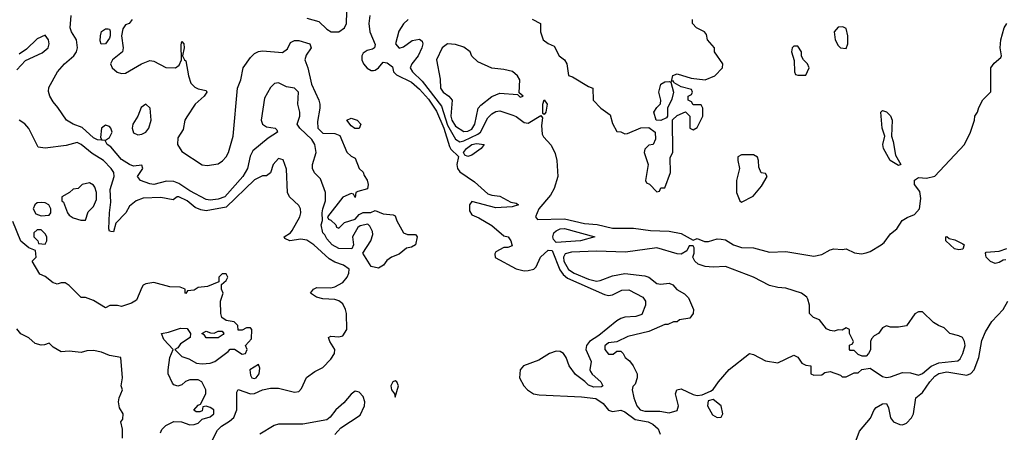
# Model space of a CAD drawing. Header units: inches. Extents: x 2380249 to 2585472, y 382747 to 546448.
# Tile 500 of 626: x 2541944 to 2546836, y 446079 to 448130. Entities that reach past the tile are written whole.
import ezdxf

# ---------------------------------------------------------------- set-up
doc = ezdxf.new("R2010")
doc.units = ezdxf.units.IN
doc.header["$MEASUREMENT"] = 0
doc.layers.add('C5444', color=7, linetype='Continuous')

msp = doc.modelspace()

# ---------------------------------------------------------------- linework, layer by layer
at = {"layer": 'C5444', "color": 4}
for points, elevation in [([(2542502, 448130), (2542488.5, 448111.5), (2542470, 448103.5), (2542455.5, 448084.5), (2542449.2, 448050), (2542457.8, 447990), (2542454, 447970), (2542404.9, 447930), (2542394.8, 447910), (2542402.8, 447890), (2542428.7, 447868.7), (2542450, 447863.1), (2542470, 447864.6), (2542549.2, 447910.8), (2542590, 447926.5), (2542610, 447924.1), (2542670, 447892.2), (2542717.2, 447890), (2542737, 447903), (2542747.6, 447930), (2542745.4, 448005.4), (2542750, 448021), (2542758.8, 448010), (2542761, 447990), (2542752, 447950), (2542762, 447930), (2542770, 447924.7), (2542781.8, 447850), (2542794.6, 447814.6), (2542814.4, 447794.4), (2542830, 447786.4), (2542870, 447778), (2542874, 447770), (2542860.7, 447750), (2542814.9, 447710), (2542773.5, 447646.5), (2542764.9, 447630), (2542755.5, 447584.5), (2542730, 447542), (2542728.7, 447510), (2542750, 447474), (2542850, 447408.4), (2542875.3, 447404.7), (2542930, 447413.4), (2542952.2, 447427.8), (2542970, 447448), (2542981.1, 447470), (2543004.7, 447550), (2543025.3, 447790), (2543042.2, 447830), (2543054.7, 447890), (2543090, 447941.7), (2543110, 447961.5), (2543130, 447972.1), (2543150, 447975.5), (2543250, 447966.8), (2543274.5, 447985.5), (2543290, 448016), (2543310, 448026), (2543330, 448026), (2543384.7, 448010), (2543391.3, 447990), (2543366.4, 447953.6), (2543361, 447930), (2543374.8, 447890), (2543393, 447810), (2543430.3, 447730), (2543434.9, 447710), (2543435.8, 447690), (2543423.5, 447623.5), (2543426, 447590), (2543450, 447566), (2543510, 447564.7), (2543534.8, 447554.8), (2543570, 447472), (2543590, 447452), (2543610, 447442), (2543630.7, 447390.7), (2543650, 447371.3), (2543654.8, 447354.8), (2543670, 447332), (2543674.8, 447310), (2543671.3, 447288.7), (2543623.6, 447276.4), (2543614, 447270), (2543610, 447246), (2543602, 447262), (2543590, 447266), (2543550, 447248), (2543474, 447150), (2543478, 447138), (2543490, 447134), (2543514, 447110), (2543518, 447098), (2543530, 447094), (2543558, 447122), (2543610, 447138), (2543630, 447162), (2543650, 447172), (2543688.4, 447171.6), (2543710, 447182), (2543750, 447164.7), (2543799.6, 447159.6), (2543810, 447154), (2543818, 447130), (2543851, 447071), (2543870, 447062), (2543910, 447062), (2543915.3, 447055.3), (2543918, 447050), (2543910.8, 447010), (2543890, 446999), (2543866, 446994), (2543830, 446964), (2543792, 446950), (2543767.3, 446932.7), (2543751, 446909), (2543726, 446894), (2543690, 446902.7), (2543648, 446970), (2543688.7, 447030), (2543698, 447062), (2543697.2, 447077.2), (2543684, 447104), (2543674, 447114), (2543635.3, 447104.7), (2543624, 447096), (2543598, 447050), (2543602, 447010), (2543594, 446990), (2543530, 446993.2), (2543497.2, 447010), (2543470, 447041.2), (2543460.2, 447060.2), (2543449.4, 447070), (2543442, 447110), (2543448.8, 447131.1), (2543446, 447170), (2543449.3, 447189.3), (2543462.7, 447230), (2543462.7, 447270), (2543438, 447338), (2543408.8, 447368.9), (2543398, 447390), (2543398, 447410), (2543417, 447470), (2543409.6, 447509.6), (2543394.8, 447534.8), (2543335.3, 447590), (2543322, 447610), (2543335.3, 447650), (2543335.3, 447670), (2543325.2, 447710), (2543329, 447770), (2543310, 447789), (2543270, 447796), (2543230, 447816), (2543210, 447813.2), (2543190, 447793.2), (2543160.9, 447739.1), (2543143, 447630), (2543151, 447610), (2543170, 447597.3), (2543214, 447590), (2543222, 447582), (2543224.7, 447570), (2543178.9, 447541.1), (2543101.8, 447478.2), (2543088.5, 447451.5), (2543075.8, 447390), (2543052.5, 447350), (2542963.2, 447250), (2542930, 447237.3), (2542890, 447232.9), (2542870, 447235.6), (2542790, 447278.6), (2542734.7, 447314.7), (2542710, 447325), (2542673.7, 447326.3), (2542610, 447311.3), (2542590, 447313.6), (2542544, 447330), (2542529.2, 447350), (2542555.3, 447390), (2542550, 447406), (2542510, 447402), (2542490, 447409.2), (2542450, 447435.1), (2542397.4, 447497.4), (2542379, 447510), (2542368.9, 447528.9), (2542330, 447533.2), (2542310, 447543), (2542253.8, 447593.8), (2542209.4, 447610), (2542175.6, 447630), (2542133.7, 447693.7), (2542110, 447720.9), (2542093.3, 447750), (2542087.6, 447772.4), (2542088.1, 447791.9), (2542132.3, 447870), (2542166.6, 447910), (2542213.6, 447950), (2542226.6, 447970), (2542230.8, 447989.2), (2542225.4, 448030), (2542200.5, 448070), (2542194, 448090), (2542199.5, 448150)], 16), ([(2543370, 448138), (2543430, 448120.3), (2543470, 448083.1), (2543492, 448070), (2543530, 448068.9), (2543557.6, 448090), (2543567.8, 448110), (2543569.6, 448169.6)], 24), ([(2543683.1, 448150), (2543678.3, 448110), (2543684, 448070), (2543710, 448006), (2543706, 447990), (2543697.1, 447982.9), (2543670, 447977), (2543650, 447962.7), (2543644.2, 447950), (2543644, 447930), (2543652, 447910), (2543670, 447888.9), (2543690, 447878), (2543702, 447878), (2543710, 447878.4), (2543726.6, 447890), (2543750, 447919.1), (2543770, 447915.5), (2543795.8, 447895.8), (2543800.7, 447870), (2543815.3, 447855.3), (2543890, 447819.1), (2543930, 447783.9), (2543975.5, 447735.5), (2544015.5, 447675.5), (2544051.4, 447590), (2544078.8, 447498.8), (2544085.7, 447485.7), (2544124, 447450), (2544116.5, 447410), (2544119.5, 447390), (2544130, 447373), (2544204, 447324.1), (2544270, 447264.9), (2544290, 447257.6), (2544330, 447252.7), (2544383.5, 447223.5), (2544410, 447218), (2544422, 447210), (2544390, 447199), (2544310, 447194.5), (2544190, 447226.6), (2544179.5, 447210), (2544179.5, 447179.5), (2544190, 447159.1), (2544225.5, 447145.5), (2544290, 447107.3), (2544350, 447056), (2544371.3, 447050), (2544384.7, 447030), (2544390, 447006), (2544370, 446998), (2544350, 446998), (2544310, 446975.3), (2544305.4, 446965.4), (2544307.1, 446947.1), (2544410, 446890.7), (2544450, 446880.7), (2544470, 446882.8), (2544498, 446890), (2544510, 446902), (2544532.3, 446950), (2544570, 446984.9), (2544590, 446982.8), (2544626.9, 446886.9), (2544643.4, 446863.4), (2544665.7, 446845.7), (2544850, 446764), (2544870, 446759.5), (2544890, 446762), (2544935.2, 446784.8), (2544970, 446787), (2545040.7, 446750), (2545054, 446730), (2545053.4, 446710), (2545035.3, 446664.7), (2545005.9, 446654.2), (2544951, 446651), (2544930, 446644.5), (2544910, 446632.9), (2544820.7, 446559.3), (2544775.8, 446530), (2544759.5, 446510), (2544757.1, 446490), (2544784, 446430), (2544777.3, 446390), (2544780.5, 446380.5), (2544787.9, 446367.9), (2544831, 446330), (2544842, 446310), (2544834.8, 446305.2), (2544797.3, 446302.7), (2544770, 446313.2), (2544752, 446332), (2544705.8, 446365.8), (2544674.5, 446410), (2544659.7, 446450), (2544645.6, 446470), (2544630, 446479.7), (2544610, 446482.7), (2544575.5, 446470), (2544523.2, 446436.8), (2544447.3, 446410), (2544430.6, 446390), (2544428, 446350), (2544448, 446310), (2544466.4, 446290), (2544497.3, 446270), (2544524.5, 446264.5), (2544735.1, 446255.1), (2544806.3, 446246.3), (2544842.3, 446222.3), (2544870, 446188.4), (2544890, 446182.4), (2544930, 446188.7), (2544950, 446180.3), (2545002.3, 446142.3), (2545066, 446130), (2545090, 446119.5), (2545115.5, 446095.5), (2545126.4, 446070)], 24), ([(2543874.8, 448130), (2543850.5, 448109.5), (2543828.1, 448071.9), (2543811, 448010), (2543830, 447987.7), (2543850, 447994), (2543893.8, 448026.2), (2543930, 448033.4), (2543943.5, 448023.5), (2543947.3, 448010), (2543941.6, 447990), (2543923.1, 447950), (2543893, 447910), (2543883.8, 447890), (2543896.3, 447870), (2543943.7, 447823.7), (2544040.2, 447700.2), (2544070, 447605.7), (2544110, 447535.8), (2544130, 447522.3), (2544150, 447527.2), (2544219.7, 447560.3), (2544232.6, 447570), (2544270, 447642), (2544290, 447662), (2544310, 447674), (2544330, 447677.3), (2544394.4, 447654.4), (2544410, 447648), (2544450, 447618.4), (2544470, 447614.9), (2544532.7, 447652.7), (2544542, 447642), (2544535.9, 447604.1), (2544539.9, 447559.9), (2544546.7, 447546.7), (2544585.3, 447505.3), (2544605.1, 447465.1), (2544612.4, 447430), (2544617.3, 447350), (2544599.5, 447290), (2544581.8, 447258.2), (2544523, 447190), (2544506.8, 447150), (2544516.9, 447136.9), (2544650, 447140.3), (2544750, 447117.4), (2544812.4, 447112.4), (2544890, 447094.3), (2544993.3, 447093.3), (2545077.6, 447082.4), (2545170, 447078.4), (2545230, 447066.8), (2545290, 447034), (2545310, 447042), (2545346.4, 447026.4), (2545366.4, 447026.4), (2545410, 447040.5), (2545430, 447039.3), (2545450, 447035.5), (2545490, 447010.6), (2545530, 446998), (2545590, 446995.5), (2545670, 446974), (2545750, 446977.3), (2545890, 446954), (2545930, 446962.8), (2545970, 446986), (2545989.1, 446990.9), (2546030, 446986.8), (2546050, 446991), (2546091.6, 446971.6), (2546126, 446966), (2546150, 446970.8), (2546170, 446977.3), (2546224, 447010), (2546238.4, 447021.6), (2546270, 447064.7), (2546302, 447090), (2546328.8, 447131.1), (2546353.2, 447146.8), (2546390, 447160.7), (2546415.1, 447190), (2546420.7, 447240.7), (2546415.9, 447275.9), (2546389.4, 447310), (2546390, 447332), (2546410, 447344.7), (2546450, 447342), (2546490, 447351.3), (2546638, 447510), (2546668.7, 447570), (2546688.7, 447630), (2546689, 447650), (2546702, 447670), (2546710, 447694), (2546730, 447732), (2546768.7, 447771.3), (2546769, 447890), (2546785.6, 447914.4), (2546819, 447941), (2546822, 447950), (2546815.3, 447990), (2546818, 448030), (2546835.3, 448090), (2546849.3, 448110.7)], 28), ([(2544490, 448132), (2544531.2, 448111.1), (2544531.3, 448070), (2544544.7, 448030), (2544570, 448011.3), (2544598.8, 447998.8), (2544624.7, 447950), (2544650.4, 447930.4), (2544662, 447910), (2544670, 447852), (2544690, 447846), (2544770, 447798), (2544792, 447790), (2544794, 447730), (2544832, 447690), (2544877.3, 447657.3), (2544890, 447614), (2544910, 447574), (2544930, 447572), (2544950, 447562), (2544963.6, 447563.6), (2545030, 447592), (2545070, 447594), (2545102, 447570), (2545103.6, 447536.4), (2545092, 447510), (2545070, 447506), (2545050, 447486), (2545046.8, 447470), (2545066, 447410), (2545054, 447330), (2545058, 447318), (2545072.7, 447312.7), (2545110, 447274), (2545122, 447278), (2545130, 447294), (2545150, 447294), (2545178, 447370), (2545176.4, 447443.6), (2545188.4, 447471.6), (2545187.3, 447632.7), (2545210, 447654), (2545251.6, 447671.6), (2545274, 447650), (2545274, 447590), (2545290, 447582), (2545310, 447594), (2545338, 447650), (2545338, 447690), (2545330, 447706), (2545290, 447706), (2545282, 447722), (2545266, 447730), (2545266, 447750), (2545282, 447758), (2545286, 447770), (2545282, 447782), (2545230, 447795.3), (2545196.4, 447816.4), (2545190, 447826), (2545182, 447822), (2545188.4, 447851.6), (2545210, 447861), (2545279.6, 447839.6), (2545350, 447831), (2545398, 447850), (2545435.3, 447890), (2545438, 447910), (2545395.3, 447970), (2545395.3, 447990), (2545362, 448030), (2545356.4, 448056.4), (2545346, 448070), (2545306, 448090), (2545286, 448110), (2545286, 448130)], 32), ([(2541930, 447880.3), (2541973.5, 447926.5), (2542055.7, 447964.3), (2542084.7, 447990), (2542089.6, 448010), (2542087.3, 448030), (2542070, 448052.7), (2542030, 448034.5), (2541977.2, 447982.8), (2541942, 447958)], 24), ([(2542856.2, 445950), (2542926, 446090), (2542947, 446110), (2542986.5, 446133.5), (2543007.7, 446152.3), (2543022.9, 446190), (2543022.5, 446277.5), (2543029.2, 446290.8), (2543090, 446270.4), (2543110, 446272.2), (2543150, 446290.3), (2543190, 446298.9), (2543230, 446298), (2543310, 446278), (2543330, 446281.7), (2543343.8, 446296.2), (2543369, 446351), (2543410, 446380.4), (2543450, 446401.6), (2543490, 446442.4), (2543507.6, 446470), (2543509.5, 446490), (2543484, 446530), (2543478, 446550), (2543490, 446556), (2543530, 446553.4), (2543550, 446558), (2543569.6, 446590), (2543567.1, 446670), (2543563.1, 446690), (2543550, 446716.9), (2543530, 446732.2), (2543510, 446738.3), (2543450, 446742.9), (2543418, 446750), (2543389, 446770), (2543404, 446790), (2543420.7, 446799.3), (2543490, 446797.6), (2543510, 446802.6), (2543550, 446823.7), (2543571.2, 446850), (2543579.7, 446870), (2543580.7, 446890), (2543552, 446910), (2543510, 446924.5), (2543480.7, 446940.7), (2543405.4, 447010), (2543370, 447033.7), (2543341.3, 447038.7), (2543286, 447030), (2543262, 447042), (2543258, 447050), (2543290, 447071), (2543298, 447082), (2543336, 447150), (2543341.2, 447170), (2543339.7, 447190), (2543330, 447206.6), (2543285.2, 447250), (2543275.1, 447270), (2543270, 447386), (2543253.6, 447433.6), (2543230, 447439.3), (2543202.8, 447410), (2543190.7, 447369.3), (2543170, 447354), (2543150, 447354), (2543110, 447333), (2542970, 447198.2), (2542870, 447180.2), (2542844.4, 447184.4), (2542816, 447196), (2542776.3, 447230), (2542735.3, 447250), (2542726, 447250), (2542706.4, 447233.6), (2542645.1, 447245.1), (2542556.9, 447243.1), (2542522.8, 447230), (2542490, 447202.7), (2542470.4, 447170), (2542421.6, 447118.4), (2542410, 447075.3), (2542396.4, 447076.4), (2542390, 447078), (2542387, 447090), (2542389.7, 447169.7), (2542396.6, 447223.4), (2542393.9, 447286.1), (2542414, 447350), (2542410.8, 447370), (2542398.7, 447390), (2542359.7, 447430), (2542304.5, 447464.5), (2542250, 447509.7), (2542230, 447519.7), (2542175.1, 447504.9), (2542070, 447491.8), (2542036, 447496), (2541990, 447589.6), (2541970, 447612.8), (2541942, 447630)], 24), ([(2542643.2, 446076.8), (2542650, 446092), (2542670, 446112), (2542710, 446132), (2542748.4, 446131.6), (2542790, 446116), (2542810, 446118), (2542830, 446124.7), (2542850, 446144.7), (2542890, 446156), (2542908.7, 446170), (2542908, 446190), (2542890, 446202), (2542870, 446208), (2542854, 446206), (2542850, 446186), (2542839.6, 446180.4), (2542820.4, 446180.4), (2542808.4, 446188.4), (2542830, 446214), (2542842, 446218), (2542868, 446270), (2542868, 446290), (2542848, 446330), (2542830, 446339), (2542790, 446339.3), (2542767.9, 446332.1), (2542750, 446315.3), (2542730, 446308), (2542710, 446315.3), (2542703.7, 446323.7), (2542682, 446370), (2542682, 446390), (2542689, 446451), (2542706, 446490), (2542660.2, 446540.2), (2542648, 446570), (2542683.2, 446576.8), (2542743.1, 446596.9), (2542775.3, 446595.3), (2542792, 446570), (2542791.3, 446550), (2542742, 446518), (2542730, 446498), (2542714, 446490), (2542750, 446454.8), (2542784, 446444), (2542822.4, 446422.4), (2542850, 446419.3), (2542890, 446422.4), (2542914, 446430), (2542980.4, 446479.6), (2542990, 446491.3), (2543011.6, 446491.6), (2543050, 446466.8), (2543066, 446470), (2543074, 446490), (2543066, 446510), (2543096.4, 446543.6), (2543098, 446590), (2543090, 446598), (2543070, 446598), (2543050, 446586), (2543030, 446586), (2543028, 446610), (2543010, 446628), (2542970, 446634), (2542949, 446649), (2542944, 446670), (2542942, 446730), (2542954, 446770), (2542946, 446790), (2542946, 446814), (2542970, 446834), (2542978, 446850), (2542970, 446866), (2542950, 446866), (2542934, 446850), (2542934, 446826), (2542876.9, 446803.1), (2542830, 446798), (2542810, 446786), (2542778, 446782), (2542770, 446768), (2542766, 446770), (2542766, 446790), (2542740.4, 446800.4), (2542690, 446802), (2542610, 446824), (2542570, 446817.2), (2542558, 446810), (2542550, 446798), (2542524.7, 446735.3), (2542499.1, 446720.9), (2542450, 446704), (2542430, 446708.7), (2542391.6, 446708.4), (2542370, 446698), (2542310, 446734), (2542270, 446749), (2542249.2, 446749.2), (2542190, 446808.7), (2542170, 446822), (2542150, 446822), (2542130, 446815.3), (2542122, 446818), (2542110, 446822), (2542070, 446854), (2542044, 446864), (2542006, 446930), (2542026, 446950), (2542022, 446982), (2541990, 446995.3), (2541949.1, 447029.1), (2541910, 447126)], 28), ([(2546844.4, 446935.6), (2546830, 446934.5), (2546810, 446922.9), (2546790, 446918.4), (2546768.2, 446928.2), (2546746.6, 446950), (2546742, 446970), (2546746.3, 446973.7), (2546810, 446978.4), (2546848.2, 446991.8)], 24), ([(2546094.3, 446025.7), (2546116.2, 446083.8), (2546171.7, 446148.3), (2546189.5, 446190.5), (2546198.6, 446201.4), (2546230, 446221), (2546250, 446222), (2546261, 446201), (2546271, 446150), (2546286, 446130), (2546317.1, 446117.1), (2546330, 446116.4), (2546350, 446123.7), (2546374.7, 446150), (2546384.2, 446170), (2546397.2, 446250), (2546430, 446277.1), (2546465.7, 446330), (2546490, 446357.4), (2546510, 446371.5), (2546550, 446379.7), (2546650, 446362), (2546670, 446370.3), (2546686, 446390), (2546710, 446450.8), (2546724.5, 446535.5), (2546742, 446578), (2546774, 446630), (2546830.6, 446689.4), (2546854, 446730)], 24), ([(2542455.3, 446050), (2542454, 446094), (2542446, 446130), (2542456.4, 446143.6), (2542458, 446170), (2542440.4, 446200.4), (2542435.3, 446230), (2542438, 446250), (2542455.3, 446290), (2542448.7, 446310), (2542454, 446350), (2542446, 446450), (2542390, 446461.2), (2542350, 446477), (2542310, 446485.2), (2542276.9, 446483.1), (2542250, 446475.3), (2542190, 446482), (2542150, 446479), (2542110, 446502), (2542090, 446522), (2542066.8, 446513.2), (2542050, 446512.7), (2542020.1, 446520.1), (2541990, 446548.7), (2541950, 446568), (2541930, 446593.2)], 32), ([(2543510, 446068), (2543539.3, 446100.7), (2543635.8, 446164.2), (2543657.1, 446210), (2543658.9, 446230), (2543650, 446256.9), (2543630, 446278.5), (2543610, 446282.7), (2543590, 446268.4), (2543555.1, 446224.9), (2543514, 446190), (2543486.6, 446153.4), (2543470, 446140.9), (2543350, 446119.8), (2543230, 446119.8), (2543207.9, 446112.1), (2543137.6, 446070)], 24)]:
    msp.add_lwpolyline(points, dxfattribs=dict(at, elevation=elevation))
for points, elevation in [([(2542348.4, 448008.4), (2542344, 448024), (2542345.2, 448050), (2542350, 448071), (2542370, 448084.7), (2542383.6, 448083.6), (2542390, 448082), (2542393.4, 448073.4), (2542393, 448050), (2542390, 448038), (2542370, 448009.2)], 12), ([(2546033.6, 448093.6), (2546010, 448092.7), (2545991.3, 448070), (2545996, 448030), (2546010, 448002), (2546022, 447990), (2546050, 447986), (2546059, 448010), (2546059, 448050), (2546050, 448086)], 32), ([(2544070, 448009.2), (2544042.8, 447990), (2544014, 447930), (2544033.7, 447833.7), (2544034.8, 447790), (2544047.7, 447770), (2544076.3, 447750), (2544092.4, 447730), (2544085.6, 447650), (2544090.3, 447630), (2544110, 447600.3), (2544150, 447574.6), (2544170, 447575.6), (2544190, 447585.3), (2544204.7, 447610), (2544222, 447690), (2544234.9, 447705.1), (2544290, 447748.4), (2544330, 447764.4), (2544418, 447758), (2544430, 447744.7), (2544446, 447750), (2544426, 447766), (2544428.7, 447830), (2544418, 447850), (2544391.9, 447871.9), (2544350, 447882.7), (2544290, 447889.2), (2544220.2, 447920.2), (2544190, 447948), (2544182, 447970), (2544150, 447993.2), (2544110, 448006)], 32), ([(2545810, 447998), (2545790, 447998), (2545782, 447990), (2545778, 447970), (2545792.7, 447927.3), (2545794, 447870), (2545798, 447858), (2545810, 447854), (2545850, 447854), (2545866, 447890), (2545858, 447910), (2545838, 447930), (2545828.4, 447948.4), (2545828, 447970)], 32), ([(2545130, 447628), (2545106, 447630), (2545095.3, 447670), (2545110, 447694), (2545128, 447712), (2545128.7, 447730), (2545119.3, 447770), (2545128.7, 447810), (2545150, 447821), (2545170, 447822), (2545179.6, 447819.6), (2545192, 447770), (2545184.7, 447735.3), (2545162, 447690), (2545162, 447650), (2545158, 447642)], 32), ([(2544550, 447658), (2544543.1, 447663.1), (2544543.7, 447710), (2544550, 447731.3), (2544564.7, 447710), (2544558, 447670)], 28), ([(2542570, 447709.2), (2542546.7, 447693.3), (2542530.4, 447650), (2542506.4, 447610), (2542502.4, 447590), (2542510, 447566.8), (2542530, 447558), (2542550, 447560.4), (2542570, 447570.4), (2542584.7, 447590), (2542597.2, 447630), (2542592, 447690)], 16), ([(2543630, 447589.2), (2543609.4, 447589.4), (2543590, 447602), (2543569, 447631), (2543590, 447641), (2543621, 447630), (2543638, 447610)], 16), ([(2546310, 447405.2), (2546269.2, 447430), (2546236, 447490), (2546233.2, 447510), (2546242, 447550), (2546228.7, 447590), (2546222, 447670), (2546230, 447678), (2546250, 447671.3), (2546270, 447651.3), (2546278.8, 447630), (2546274.8, 447550), (2546284.5, 447524.5), (2546295.9, 447455.9), (2546322, 447410)], 28), ([(2542370, 447606), (2542350.8, 447590), (2542344.7, 447544.7), (2542352, 447532), (2542370, 447531.3), (2542390, 447544.7), (2542402.7, 447570), (2542397, 447590), (2542390, 447598)], 16), ([(2544170, 447449.6), (2544156, 447456), (2544149.2, 447470), (2544163.6, 447490), (2544189.6, 447510), (2544214.3, 447514.3), (2544251.3, 447510), (2544236, 447490), (2544190, 447457)], 24), ([(2545590, 447458), (2545530, 447458), (2545512.7, 447447.3), (2545512, 447430), (2545521, 447390), (2545506, 447330), (2545504.7, 447270), (2545522, 447230), (2545530, 447222), (2545588, 447252), (2545630, 447302), (2545658, 447350), (2545650, 447366), (2545628.7, 447368.7), (2545616.4, 447396.4), (2545615.3, 447430), (2545610, 447446)], 32), ([(2542290, 447318), (2542254, 447310), (2542234, 447290), (2542210, 447288), (2542192, 447270), (2542154, 447250), (2542154, 447230), (2542162, 447222), (2542181, 447170), (2542190, 447158), (2542210, 447144.7), (2542247.3, 447132.7), (2542270, 447134), (2542284.7, 447175.3), (2542310, 447202), (2542324.7, 447235.3), (2542325.2, 447270), (2542316.5, 447296.5), (2542310, 447308)], 28), ([(2542050, 447220.9), (2542030, 447219.3), (2542018.8, 447210), (2542011, 447190), (2542024, 447164), (2542050, 447154.8), (2542090, 447158), (2542099, 447170), (2542099, 447190), (2542088.7, 447210), (2542070, 447219.3)], 28), ([(2542050, 447086), (2542030, 447086), (2542014, 447070), (2542014, 447050), (2542034, 447030), (2542038, 447018), (2542070, 447014), (2542078, 447030), (2542078, 447050), (2542070, 447066)], 28), ([(2544610, 447022.7), (2544596.6, 447036.6), (2544592, 447050), (2544598.4, 447070), (2544610, 447080.4), (2544630, 447090.3), (2544650, 447091.5), (2544802, 447050), (2544730, 447029.7)], 24), ([(2546610, 446986.6), (2546588.7, 446990), (2546546, 447030), (2546546, 447050), (2546550, 447052), (2546562, 447042), (2546590, 447036), (2546630, 447014.8), (2546636, 447010), (2546630, 446989.4)], 24), ([(2545290, 447006), (2545270, 447006), (2545258.8, 446981.2), (2545230, 446964), (2545210, 446966), (2545110, 446995.1), (2544954.2, 446974.2), (2544810, 446979.7), (2544685.8, 446974.2), (2544654.7, 446965.3), (2544645.5, 446950), (2544647.2, 446930), (2544670, 446888.8), (2544699.1, 446870), (2544770, 446839.5), (2544809.5, 446830.5), (2544827.2, 446832.8), (2544890, 446856.3), (2544950, 446868), (2545050, 446857.3), (2545070.4, 446850.4), (2545110, 446818.8), (2545130, 446814.8), (2545170, 446820.7), (2545188.7, 446811.3), (2545208.1, 446788.1), (2545247.3, 446767.3), (2545267.3, 446747.3), (2545291, 446690), (2545290.7, 446669.3), (2545273.2, 446646.8), (2545222.8, 446637.2), (2545210, 446628), (2545192.7, 446627.3), (2545164.7, 446615.3), (2545150, 446614), (2545070, 446579.3), (2544964.7, 446555.3), (2544911.6, 446528.4), (2544870, 446524), (2544851, 446509), (2544850.8, 446490), (2544870, 446466.8), (2544893.2, 446466.8), (2544910, 446482), (2544930, 446482), (2544942, 446470), (2544952, 446450), (2544974.4, 446434.4), (2544991.3, 446410), (2545012, 446370), (2545012, 446350), (2545002, 446318), (2544990, 446306), (2544986.8, 446290), (2544994.8, 446250), (2545010.7, 446210), (2545027.3, 446190), (2545050, 446184.4), (2545124, 446184), (2545170, 446174.8), (2545210, 446186.8), (2545218, 446210), (2545202, 446270), (2545209.4, 446290.6), (2545230, 446294.8), (2545290, 446266), (2545310, 446261), (2545335.3, 446264.7), (2545376.4, 446283.6), (2545390, 446292), (2545415.3, 446330), (2545469.5, 446390.5), (2545570, 446470.8), (2545590, 446466), (2545650, 446434.8), (2545710, 446424.7), (2545790, 446462), (2545810, 446452), (2545830, 446422), (2545850, 446412), (2545874, 446410), (2545874, 446370), (2545890, 446362), (2545930, 446364.7), (2545944, 446376), (2545970, 446381), (2546022, 446362), (2546030, 446354), (2546050, 446354), (2546090, 446374), (2546110, 446374), (2546128.4, 446391.6), (2546170, 446398), (2546230, 446356), (2546250, 446350.8), (2546270, 446354), (2546330, 446376.3), (2546370, 446374.8), (2546410, 446362), (2546430, 446370.7), (2546473.1, 446406.9), (2546510, 446424.2), (2546605.2, 446434.8), (2546616, 446444), (2546629.2, 446470), (2546642, 446510), (2546639, 446530), (2546628, 446550), (2546610, 446559), (2546566, 446570), (2546538, 446598), (2546509, 446609), (2546484.7, 446624.7), (2546430, 446678), (2546410, 446678), (2546391.6, 446668.4), (2546350, 446608.7), (2546310, 446602), (2546270, 446602), (2546250, 446608), (2546230, 446598), (2546210.8, 446569.2), (2546190, 446558), (2546176.9, 446543.1), (2546171.3, 446530), (2546171.3, 446488.7), (2546162, 446470), (2546150, 446458), (2546130, 446458), (2546110, 446466), (2546090, 446486), (2546070, 446486), (2546066, 446490), (2546067.3, 446512.7), (2546082, 446518), (2546086, 446530), (2546066, 446570), (2546066, 446590), (2546050, 446598), (2546030, 446586), (2546010, 446588), (2545990, 446582), (2545970, 446584), (2545952.9, 446592.9), (2545917, 446637), (2545888, 446650), (2545868, 446670), (2545868.7, 446710), (2545860.2, 446740.2), (2545855.3, 446750), (2545828, 446770), (2545750, 446795.1), (2545710, 446798), (2545670, 446809.3), (2545590, 446849.5), (2545450, 446903.7), (2545390, 446899.5), (2545350, 446902.7), (2545314.6, 446914.6), (2545298, 446930), (2545288, 446950), (2545295.3, 446970), (2545295.3, 446995.3)], 28), ([(2542930, 446548), (2542870, 446548.7), (2542862, 446562), (2542848, 446570), (2542870, 446582), (2542892.7, 446572.7), (2542910, 446572), (2542930, 446582), (2542950, 446582), (2542958, 446570), (2542955.3, 446564.7)], 28), ([(2543130, 446415.3), (2543086.8, 446390), (2543090, 446362), (2543098, 446350), (2543110, 446345.5), (2543119, 446350), (2543133.2, 446370), (2543137.2, 446397.2)], 28), ([(2543810, 446334.5), (2543798, 446330), (2543788, 446310), (2543791.3, 446290), (2543806, 446270), (2543810, 446254), (2543825.2, 446310), (2543817.2, 446330)], 24), ([(2545390, 446242), (2545364.7, 446235.3), (2545361, 446210), (2545386, 446166), (2545410, 446152), (2545430, 446154), (2545438, 446170), (2545428.7, 446210)], 28)]:
    msp.add_lwpolyline(points, close=True, dxfattribs=dict(at, elevation=elevation))

doc.saveas('drawing.dxf')
